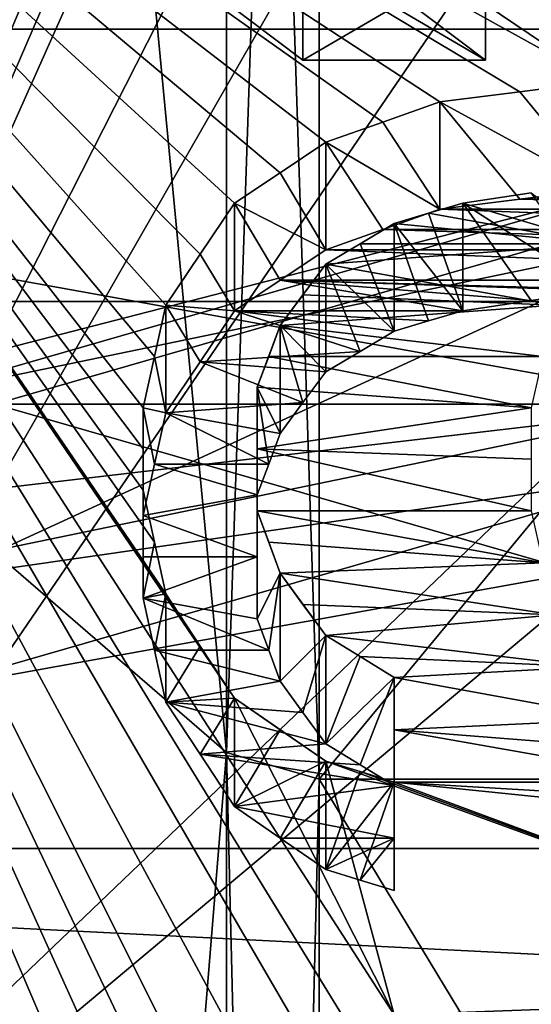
# Model space of a CAD drawing. Header units: millimetres. Extents: x -122 to 122, y -98 to 94.
# Tile 465 of 533: x 66.92 to 69.31, y 16.58 to 21.17. Entities that reach past the tile are written whole.
import ezdxf

# ---------------------------------------------------------------- set-up
doc = ezdxf.new("R2010")
doc.units = ezdxf.units.MM
doc.header["$LTSCALE"] = 26.699852
for name, color, linetype in [('1004', 7, 'CONTINUOUS'), ('1006', 7, 'CONTINUOUS'), ('1026', 7, 'CONTINUOUS'), ('1029', 7, 'CONTINUOUS'), ('1044', 7, 'CONTINUOUS'), ('1045', 7, 'CONTINUOUS'), ('1133', 7, 'CONTINUOUS'), ('1150', 7, 'CONTINUOUS'), ('1432', 7, 'CONTINUOUS'), ('1433', 7, 'CONTINUOUS'), ('1434', 7, 'CONTINUOUS'), ('1435', 7, 'CONTINUOUS'), ('1436', 7, 'CONTINUOUS'), ('1437', 7, 'CONTINUOUS'), ('1438', 7, 'CONTINUOUS'), ('1458', 7, 'CONTINUOUS'), ('1497', 7, 'CONTINUOUS'), ('1498', 7, 'CONTINUOUS'), ('1499', 7, 'CONTINUOUS'), ('1500', 7, 'CONTINUOUS'), ('1501', 7, 'CONTINUOUS'), ('1502', 7, 'CONTINUOUS'), ('1503', 7, 'CONTINUOUS'), ('1504', 7, 'CONTINUOUS'), ('1505', 7, 'CONTINUOUS'), ('1506', 7, 'CONTINUOUS'), ('1507', 7, 'CONTINUOUS'), ('1508', 7, 'CONTINUOUS'), ('1509', 7, 'CONTINUOUS'), ('1736', 7, 'CONTINUOUS'), ('1737', 7, 'CONTINUOUS'), ('4178', 7, 'CONTINUOUS'), ('4195', 7, 'CONTINUOUS'), ('4453', 7, 'CONTINUOUS'), ('4454', 7, 'CONTINUOUS'), ('4455', 7, 'CONTINUOUS'), ('4503', 7, 'CONTINUOUS'), ('4781', 7, 'CONTINUOUS'), ('4782', 7, 'CONTINUOUS'), ('4791', 7, 'CONTINUOUS'), ('4792', 7, 'CONTINUOUS'), ('4793', 7, 'CONTINUOUS'), ('4794', 7, 'CONTINUOUS'), ('5236', 7, 'CONTINUOUS'), ('5239', 7, 'CONTINUOUS'), ('5252', 7, 'CONTINUOUS'), ('5258', 7, 'CONTINUOUS'), ('947', 7, 'CONTINUOUS'), ('948', 7, 'CONTINUOUS'), ('967', 7, 'CONTINUOUS'), ('969', 7, 'CONTINUOUS')]:
    doc.layers.add(name, color=color, linetype=linetype)

msp = doc.modelspace()

# ---------------------------------------------------------------- linework, layer by layer
at = {"layer": '1004', "color": 250, "linetype": 'Continuous', "true_color": 0x323232}
for points in [[(78.9793, 30.5274, -17.625), (78.9793, 17.625, -30.5274), (68.3207, 30.5274, -17.625), (78.9793, 30.5274, -17.625)], [(68.3207, 30.5274, -17.625), (78.9793, 17.625, -30.5274), (68.3207, 17.625, -30.5274), (68.3207, 30.5274, -17.625)], [(78.9793, 17.625, -30.5274), (78.9793, 0, -35.25), (68.3207, 17.625, -30.5274), (78.9793, 17.625, -30.5274)], [(68.3207, 17.625, -30.5274), (78.9793, 0, -35.25), (68.3207, 0, -35.25), (68.3207, 17.625, -30.5274)]]:
    msp.add_3dface(points, dxfattribs=at)
at = {"layer": '1006', "color": 250, "linetype": 'Continuous', "true_color": 0x323232}
for points in [[(78.9793, 17.625, 30.5274), (78.9793, 30.5274, 17.625), (68.3207, 17.625, 30.5274), (78.9793, 17.625, 30.5274)], [(68.3207, 17.625, 30.5274), (78.9793, 30.5274, 17.625), (68.3207, 30.5274, 17.625), (68.3207, 17.625, 30.5274)], [(78.9793, 0, 35.25), (78.9793, 17.625, 30.5274), (68.3207, 0, 35.25), (78.9793, 0, 35.25)], [(68.3207, 0, 35.25), (78.9793, 17.625, 30.5274), (68.3207, 17.625, 30.5274), (68.3207, 0, 35.25)]]:
    msp.add_3dface(points, dxfattribs=at)
at = {"layer": '1026', "color": 250, "linetype": 'Continuous', "true_color": 0x323232}
for points in [[(66.4443, 32.909, 19), (66.4443, 19, 32.909), (67.8877, 30.7439, 17.75), (66.4443, 32.909, 19)], [(67.8877, 30.7439, 17.75), (66.4443, 19, 32.909), (67.8877, 17.75, 30.7439), (67.8877, 30.7439, 17.75)], [(66.4443, 19, 32.909), (66.4443, 0, 38), (67.8877, 17.75, 30.7439), (66.4443, 19, 32.909)], [(67.8877, 17.75, 30.7439), (66.4443, 0, 38), (67.8877, 0, 35.5), (67.8877, 17.75, 30.7439)]]:
    msp.add_3dface(points, dxfattribs=at)
at = {"layer": '1029', "color": 250, "linetype": 'Continuous', "true_color": 0x323232}
for points in [[(66.4443, 19, -32.909), (66.4443, 32.909, -19), (67.8877, 17.75, -30.7439), (66.4443, 19, -32.909)], [(67.8877, 17.75, -30.7439), (66.4443, 32.909, -19), (67.8877, 30.7439, -17.75), (67.8877, 17.75, -30.7439)], [(66.4443, 0, -38), (66.4443, 19, -32.909), (67.8877, 0, -35.5), (66.4443, 0, -38)], [(67.8877, 0, -35.5), (66.4443, 19, -32.909), (67.8877, 17.75, -30.7439), (67.8877, 0, -35.5)]]:
    msp.add_3dface(points, dxfattribs=at)
at = {"layer": '1044', "color": 250, "linetype": 'Continuous', "true_color": 0x323232}
for points in [[(68.3207, 30.5274, -17.625), (68.3207, 17.625, -30.5274), (67.8877, 30.7439, -17.75), (68.3207, 30.5274, -17.625)], [(68.3207, 17.625, -30.5274), (67.8877, 17.75, -30.7439), (67.8877, 30.7439, -17.75), (68.3207, 17.625, -30.5274)], [(68.3207, 17.625, -30.5274), (68.3207, 0, -35.25), (67.8877, 17.75, -30.7439), (68.3207, 17.625, -30.5274)], [(68.3207, 0, -35.25), (67.8877, 0, -35.5), (67.8877, 17.75, -30.7439), (68.3207, 0, -35.25)]]:
    msp.add_3dface(points, dxfattribs=at)
at = {"layer": '1045', "color": 250, "linetype": 'Continuous', "true_color": 0x323232}
for points in [[(68.3207, 30.5274, 17.625), (67.8877, 30.7439, 17.75), (67.8877, 17.75, 30.7439), (68.3207, 30.5274, 17.625)], [(68.3207, 17.625, 30.5274), (68.3207, 30.5274, 17.625), (67.8877, 17.75, 30.7439), (68.3207, 17.625, 30.5274)], [(68.3207, 17.625, 30.5274), (67.8877, 17.75, 30.7439), (67.8877, 0, 35.5), (68.3207, 17.625, 30.5274)], [(68.3207, 0, 35.25), (68.3207, 17.625, 30.5274), (67.8877, 0, 35.5), (68.3207, 0, 35.25)]]:
    msp.add_3dface(points, dxfattribs=at)
at = {"layer": '1133', "color": 250, "linetype": 'Continuous', "true_color": 0x323232}
for points in [[(103.1595, 21.125, -36.5896), (103.1595, 34.3891, -24.5448), (36.8405, 21.125, -36.5896), (103.1595, 21.125, -36.5896)], [(36.8405, 21.125, -36.5896), (103.1595, 34.3891, -24.5448), (36.8405, 34.3891, -24.5448), (36.8405, 21.125, -36.5896)], [(103.1595, 4.0619, -42.0543), (103.1595, 21.125, -36.5896), (36.8405, 4.0619, -42.0543), (103.1595, 4.0619, -42.0543)], [(36.8405, 4.0619, -42.0543), (103.1595, 21.125, -36.5896), (36.8405, 21.125, -36.5896), (36.8405, 4.0619, -42.0543)]]:
    msp.add_3dface(points, dxfattribs=at)
at = {"layer": '1150', "color": 250, "linetype": 'Continuous', "true_color": 0x323232}
for points in [[(63.7701, 13.6709, -46.2728), (63.7701, 24.125, -41.7857), (67.6064, 14.0044, -46.1729), (63.7701, 13.6709, -46.2728)], [(63.7701, 24.125, -41.7857), (68.2447, 21.816, -43.0363), (69.6277, 20.8798, -43.4982), (63.7701, 24.125, -41.7857)], [(67.9255, 18.003, -44.7655), (63.7701, 24.125, -41.7857), (67.766, 18.2466, -44.6668), (67.9255, 18.003, -44.7655)], [(63.7701, 24.125, -41.7857), (67.9255, 18.003, -44.7655), (68.6702, 16.5257, -45.3317), (63.7701, 24.125, -41.7857)], [(67.766, 18.2466, -44.6668), (63.7701, 24.125, -41.7857), (67.6064, 18.4897, -44.5667), (67.766, 18.2466, -44.6668)], [(67.6064, 18.4897, -44.5667), (63.7701, 24.125, -41.7857), (67.5532, 18.7318, -44.4655), (67.6064, 18.4897, -44.5667)], [(67.5532, 18.7318, -44.4655), (63.7701, 24.125, -41.7857), (67.5, 18.9734, -44.363), (67.5532, 18.7318, -44.4655)], [(67.5, 18.9734, -44.363), (63.7701, 24.125, -41.7857), (67.5, 19.1661, -44.2801), (67.5, 18.9734, -44.363)], [(67.5, 19.1661, -44.2801), (63.7701, 24.125, -41.7857), (67.5, 19.3584, -44.1963), (67.5, 19.1661, -44.2801)], [(67.5, 19.3584, -44.1963), (63.7701, 24.125, -41.7857), (67.5532, 19.5979, -44.0906), (67.5, 19.3584, -44.1963)], [(67.5532, 19.5979, -44.0906), (63.7701, 24.125, -41.7857), (67.6064, 19.837, -43.9836), (67.5532, 19.5979, -44.0906)], [(67.6064, 19.837, -43.9836), (63.7701, 24.125, -41.7857), (67.7659, 20.0751, -43.8754), (67.6064, 19.837, -43.9836)], [(67.7659, 20.0751, -43.8754), (63.7701, 24.125, -41.7857), (67.9255, 20.3127, -43.7659), (67.7659, 20.0751, -43.8754)], [(67.9255, 20.3127, -43.7659), (63.7701, 24.125, -41.7857), (68.1383, 20.4548, -43.6997), (67.9255, 20.3127, -43.7659)], [(68.1383, 20.4548, -43.6997), (63.7701, 24.125, -41.7857), (68.3511, 20.5968, -43.633), (68.1383, 20.4548, -43.6997)], [(68.3511, 20.5968, -43.633), (63.7701, 24.125, -41.7857), (68.617, 20.6912, -43.5883), (68.3511, 20.5968, -43.633)], [(68.617, 20.6912, -43.5883), (63.7701, 24.125, -41.7857), (68.883, 20.7856, -43.5433), (68.617, 20.6912, -43.5883)], [(68.883, 20.7856, -43.5433), (63.7701, 24.125, -41.7857), (69.2553, 20.8327, -43.5208), (68.883, 20.7856, -43.5433)], [(69.2553, 20.8327, -43.5208), (63.7701, 24.125, -41.7857), (69.6277, 20.8798, -43.4982), (69.2553, 20.8327, -43.5208)], [(67.6064, 14.0044, -46.1729), (63.7701, 24.125, -41.7857), (67.5532, 14.3616, -46.0631), (67.6064, 14.0044, -46.1729)], [(67.5532, 14.3616, -46.0631), (63.7701, 24.125, -41.7857), (67.5, 14.7179, -45.9505), (67.5532, 14.3616, -46.0631)], [(67.5, 14.7179, -45.9505), (63.7701, 24.125, -41.7857), (67.5, 14.8193, -45.9179), (67.5, 14.7179, -45.9505)], [(67.5, 14.8193, -45.9179), (63.7701, 24.125, -41.7857), (67.5, 14.9207, -45.885), (67.5, 14.8193, -45.9179)], [(67.5, 14.9207, -45.885), (63.7701, 24.125, -41.7857), (67.5531, 15.2741, -45.7686), (67.5, 14.9207, -45.885)], [(67.5531, 15.2741, -45.7686), (63.7701, 24.125, -41.7857), (67.6064, 15.6266, -45.6494), (67.5531, 15.2741, -45.7686)], [(67.6064, 15.6266, -45.6494), (63.7701, 24.125, -41.7857), (67.7127, 15.8271, -45.5803), (67.6064, 15.6266, -45.6494)], [(67.7127, 15.8271, -45.5803), (63.7701, 24.125, -41.7857), (67.8191, 16.0274, -45.5103), (67.7127, 15.8271, -45.5803)], [(67.8191, 16.0274, -45.5103), (63.7701, 24.125, -41.7857), (68.0318, 16.2269, -45.4395), (67.8191, 16.0274, -45.5103)], [(68.0318, 16.2269, -45.4395), (63.7701, 24.125, -41.7857), (68.2447, 16.4263, -45.3678), (68.0318, 16.2269, -45.4395)], [(68.2447, 16.4263, -45.3678), (63.7701, 24.125, -41.7857), (68.4574, 16.476, -45.3498), (68.2447, 16.4263, -45.3678)], [(68.4574, 16.476, -45.3498), (63.7701, 24.125, -41.7857), (68.6702, 16.5257, -45.3317), (68.4574, 16.476, -45.3498)], [(68.2447, 21.816, -43.0363), (68.4575, 21.7694, -43.0599), (70.3723, 20.8798, -43.4982), (68.2447, 21.816, -43.0363)], [(69.6277, 20.8798, -43.4982), (68.2447, 21.816, -43.0363), (70.3723, 20.8798, -43.4982), (69.6277, 20.8798, -43.4982)], [(68.4575, 21.7694, -43.0599), (68.6702, 21.7228, -43.0834), (70.3723, 20.8798, -43.4982), (68.4575, 21.7694, -43.0599)], [(68.6702, 21.7228, -43.0834), (70.9043, 21.6296, -43.1303), (70.3723, 20.8798, -43.4982), (68.6702, 21.7228, -43.0834)], [(69.3085, 20.3601, -43.7439), (69.6276, 20.1226, -43.8537), (68.9894, 20.3127, -43.7659), (69.3085, 20.3601, -43.7439)], [(68.9894, 20.3127, -43.7659), (69.6276, 20.1226, -43.8537), (68.8298, 20.2652, -43.7879), (68.9894, 20.3127, -43.7659)], [(68.8298, 20.2652, -43.7879), (69.6276, 20.1226, -43.8537), (68.6702, 20.2178, -43.8099), (68.8298, 20.2652, -43.7879)], [(68.6702, 20.2178, -43.8099), (69.6276, 20.1226, -43.8537), (68.5106, 20.1227, -43.8536), (68.6702, 20.2178, -43.8099)], [(68.5106, 20.1227, -43.8536), (69.6276, 20.1226, -43.8537), (68.3511, 20.0276, -43.8971), (68.5106, 20.1227, -43.8536)], [(69.6276, 20.1226, -43.8537), (69.4149, 19.837, -43.9836), (68.3511, 20.0276, -43.8971), (69.6276, 20.1226, -43.8537)], [(68.3511, 20.0276, -43.8971), (69.4149, 19.837, -43.9836), (68.2447, 19.8846, -43.9621), (68.3511, 20.0276, -43.8971)], [(68.2447, 19.8846, -43.9621), (69.4149, 19.837, -43.9836), (68.1383, 19.7415, -44.0266), (68.2447, 19.8846, -43.9621)], [(69.4149, 19.837, -43.9836), (69.3617, 19.5979, -44.0906), (68.1383, 19.7415, -44.0266), (69.4149, 19.837, -43.9836)], [(68.1383, 19.7415, -44.0266), (69.3617, 19.5979, -44.0906), (68.0851, 19.598, -44.0906), (68.1383, 19.7415, -44.0266)], [(68.0851, 19.598, -44.0906), (69.3085, 19.3584, -44.1963), (68.0319, 19.4543, -44.1542), (68.0851, 19.598, -44.0906)], [(69.3617, 19.5979, -44.0906), (69.3085, 19.3584, -44.1963), (68.0851, 19.598, -44.0906), (69.3617, 19.5979, -44.0906)], [(68.0319, 19.4543, -44.1542), (69.3085, 19.3584, -44.1963), (68.0319, 19.166, -44.2801), (68.0319, 19.4543, -44.1542)], [(69.3085, 19.3584, -44.1963), (69.3085, 19.1179, -44.3009), (68.0319, 19.166, -44.2801), (69.3085, 19.3584, -44.1963)], [(69.3085, 19.1179, -44.3009), (69.3085, 18.8769, -44.4041), (68.0319, 19.166, -44.2801), (69.3085, 19.1179, -44.3009)], [(68.0319, 19.166, -44.2801), (69.3085, 18.8769, -44.4041), (68.0319, 18.8769, -44.4041), (68.0319, 19.166, -44.2801)], [(69.3085, 18.8769, -44.4041), (69.3617, 18.635, -44.5062), (68.0319, 18.8769, -44.4041), (69.3085, 18.8769, -44.4041)], [(68.0319, 18.8769, -44.4041), (69.3617, 18.635, -44.5062), (68.0851, 18.7319, -44.4655), (68.0319, 18.8769, -44.4041)], [(69.3617, 18.635, -44.5062), (68.1383, 18.5867, -44.5264), (68.0851, 18.7319, -44.4655), (69.3617, 18.635, -44.5062)], [(69.4149, 18.3926, -44.6069), (68.1383, 18.5867, -44.5264), (69.3617, 18.635, -44.5062), (69.4149, 18.3926, -44.6069)], [(68.2447, 18.4411, -44.5869), (68.1383, 18.5867, -44.5264), (69.4149, 18.3926, -44.6069), (68.2447, 18.4411, -44.5869)], [(68.3511, 18.2954, -44.6469), (68.2447, 18.4411, -44.5869), (69.4149, 18.3926, -44.6069), (68.3511, 18.2954, -44.6469)], [(69.5745, 18.1492, -44.7065), (68.3511, 18.2954, -44.6469), (69.4149, 18.3926, -44.6069), (69.5745, 18.1492, -44.7065)], [(68.5107, 18.198, -44.6866), (68.3511, 18.2954, -44.6469), (69.5745, 18.1492, -44.7065), (68.5107, 18.198, -44.6866)], [(68.6702, 18.1006, -44.7262), (68.5107, 18.198, -44.6866), (69.5745, 18.1492, -44.7065), (68.6702, 18.1006, -44.7262)], [(69.734, 17.9054, -44.8047), (68.6702, 18.1006, -44.7262), (69.5745, 18.1492, -44.7065), (69.734, 17.9054, -44.8047)], [(68.6702, 17.8564, -44.8242), (68.6702, 18.1006, -44.7262), (69.734, 17.9054, -44.8047), (68.6702, 17.8564, -44.8242)], [(68.1384, 17.8564, -44.8242), (68.3511, 17.7097, -44.8824), (67.9255, 18.003, -44.7655), (68.1384, 17.8564, -44.8242)], [(67.9255, 18.003, -44.7655), (68.3511, 17.7097, -44.8824), (68.6702, 16.5257, -45.3317), (67.9255, 18.003, -44.7655)], [(69.8937, 17.7586, -44.8631), (68.6702, 17.8564, -44.8242), (69.734, 17.9054, -44.8047), (69.8937, 17.7586, -44.8631)], [(68.6702, 17.6117, -44.921), (68.6702, 17.8564, -44.8242), (70.0532, 17.6117, -44.921), (68.6702, 17.6117, -44.921)], [(70.0532, 17.6117, -44.921), (68.6702, 17.8564, -44.8242), (69.8937, 17.7586, -44.8631), (70.0532, 17.6117, -44.921)], [(68.3511, 17.7097, -44.8824), (68.5107, 17.6607, -44.9017), (71.3298, 16.625, -45.2954), (68.3511, 17.7097, -44.8824)], [(68.6702, 16.5257, -45.3317), (68.3511, 17.7097, -44.8824), (71.3298, 16.625, -45.2954), (68.6702, 16.5257, -45.3317)], [(68.6702, 17.6117, -44.921), (71.3298, 16.625, -45.2954), (68.5107, 17.6607, -44.9017), (68.6702, 17.6117, -44.921)], [(70.5851, 17.4153, -44.9975), (68.6702, 17.6117, -44.921), (70.3192, 17.5135, -44.9593), (70.5851, 17.4153, -44.9975)], [(68.6702, 17.6117, -44.921), (70.5851, 17.4153, -44.9975), (71.3298, 16.625, -45.2954), (68.6702, 17.6117, -44.921)], [(70.3192, 17.5135, -44.9593), (68.6702, 17.6117, -44.921), (70.0532, 17.6117, -44.921), (70.3192, 17.5135, -44.9593)], [(71.3298, 16.3764, -45.3859), (68.6702, 16.5257, -45.3317), (71.3298, 16.625, -45.2954), (71.3298, 16.3764, -45.3859)]]:
    msp.add_3dface(points, dxfattribs=at)
at = {"layer": '1432', "color": 250, "linetype": 'Continuous', "true_color": 0x323232}
for points in [[(68.1383, 18.5867, -44.5264), (68.0319, 18.8769, -44.4041), (68.0851, 18.7319, -44.4655), (68.1383, 18.5867, -44.5264)], [(68.0319, 18.8769, -44.4041), (68.1383, 18.5867, -44.5264), (68.0319, 18.3731, -43.5315), (68.0319, 18.8769, -44.4041)], [(68.0319, 18.3731, -43.5315), (68.1383, 18.5867, -44.5264), (68.0851, 18.2279, -43.5925), (68.0319, 18.3731, -43.5315)], [(68.0851, 18.2279, -43.5925), (68.1383, 18.5867, -44.5264), (68.1383, 18.0824, -43.653), (68.0851, 18.2279, -43.5925)]]:
    msp.add_3dface(points, dxfattribs=at)
at = {"layer": '1433', "color": 250, "linetype": 'Continuous', "true_color": 0x323232}
for points in [[(68.0319, 19.4543, -44.1542), (68.0319, 19.166, -44.2801), (68.0319, 18.8769, -44.4041), (68.0319, 19.4543, -44.1542)], [(68.0319, 19.4543, -44.1542), (68.0319, 18.8769, -44.4041), (68.0319, 18.9513, -43.2829), (68.0319, 19.4543, -44.1542)], [(68.0319, 18.9513, -43.2829), (68.0319, 18.8769, -44.4041), (68.0319, 18.6626, -43.4082), (68.0319, 18.9513, -43.2829)], [(68.0319, 18.6626, -43.4082), (68.0319, 18.8769, -44.4041), (68.0319, 18.3731, -43.5315), (68.0319, 18.6626, -43.4082)]]:
    msp.add_3dface(points, dxfattribs=at)
at = {"layer": '1434', "color": 250, "linetype": 'Continuous', "true_color": 0x323232}
for points in [[(68.1383, 19.7415, -44.0266), (68.0851, 19.598, -44.0906), (68.0319, 19.4543, -44.1542), (68.1383, 19.7415, -44.0266)], [(68.1383, 19.7415, -44.0266), (68.0319, 19.4543, -44.1542), (68.1383, 19.2388, -43.1559), (68.1383, 19.7415, -44.0266)], [(68.1383, 19.2388, -43.1559), (68.0319, 19.4543, -44.1542), (68.0851, 19.0951, -43.2196), (68.1383, 19.2388, -43.1559)], [(68.0851, 19.0951, -43.2196), (68.0319, 19.4543, -44.1542), (68.0319, 18.9513, -43.2829), (68.0851, 19.0951, -43.2196)]]:
    msp.add_3dface(points, dxfattribs=at)
at = {"layer": '1435', "color": 250, "linetype": 'Continuous', "true_color": 0x323232}
for points in [[(68.3511, 20.0276, -43.8971), (68.2447, 19.8846, -43.9621), (68.1383, 19.7415, -44.0266), (68.3511, 20.0276, -43.8971)], [(68.3511, 20.0276, -43.8971), (68.1383, 19.7415, -44.0266), (68.3511, 19.5252, -43.0271), (68.3511, 20.0276, -43.8971)], [(68.3511, 19.5252, -43.0271), (68.1383, 19.7415, -44.0266), (68.2447, 19.3821, -43.0917), (68.3511, 19.5252, -43.0271)], [(68.2447, 19.3821, -43.0917), (68.1383, 19.7415, -44.0266), (68.1383, 19.2388, -43.1559), (68.2447, 19.3821, -43.0917)]]:
    msp.add_3dface(points, dxfattribs=at)
at = {"layer": '1436', "color": 250, "linetype": 'Continuous', "true_color": 0x323232}
for points in [[(68.6702, 20.2178, -43.8099), (68.5106, 20.1227, -43.8536), (68.6702, 19.7156, -42.9401), (68.6702, 20.2178, -43.8099)], [(68.3511, 20.0276, -43.8971), (68.6702, 19.7156, -42.9401), (68.5106, 20.1227, -43.8536), (68.3511, 20.0276, -43.8971)], [(68.6702, 19.7156, -42.9401), (68.3511, 20.0276, -43.8971), (68.5106, 19.6205, -42.9837), (68.6702, 19.7156, -42.9401)], [(68.5106, 19.6205, -42.9837), (68.3511, 20.0276, -43.8971), (68.3511, 19.5252, -43.0271), (68.5106, 19.6205, -42.9837)]]:
    msp.add_3dface(points, dxfattribs=at)
at = {"layer": '1437', "color": 250, "linetype": 'Continuous', "true_color": 0x323232}
for points in [[(68.9894, 20.3127, -43.7659), (68.8298, 20.2652, -43.7879), (68.9894, 19.8107, -42.8964), (68.9894, 20.3127, -43.7659)], [(68.6702, 20.2178, -43.8099), (68.9894, 19.8107, -42.8964), (68.8298, 20.2652, -43.7879), (68.6702, 20.2178, -43.8099)], [(68.9894, 19.8107, -42.8964), (68.6702, 20.2178, -43.8099), (68.8298, 19.7632, -42.9183), (68.9894, 19.8107, -42.8964)], [(68.8298, 19.7632, -42.9183), (68.6702, 20.2178, -43.8099), (68.6702, 19.7156, -42.9401), (68.8298, 19.7632, -42.9183)]]:
    msp.add_3dface(points, dxfattribs=at)
at = {"layer": '1438', "color": 250, "linetype": 'Continuous', "true_color": 0x323232}
for points in [[(68.9894, 20.3127, -43.7659), (69.6277, 19.9056, -42.8524), (69.3085, 20.3601, -43.7439), (68.9894, 20.3127, -43.7659)], [(69.6277, 19.9056, -42.8524), (68.9894, 20.3127, -43.7659), (69.3085, 19.8581, -42.8744), (69.6277, 19.9056, -42.8524)], [(69.3085, 19.8581, -42.8744), (68.9894, 20.3127, -43.7659), (68.9894, 19.8107, -42.8964), (69.3085, 19.8581, -42.8744)]]:
    msp.add_3dface(points, dxfattribs=at)
at = {"layer": '1458', "color": 250, "linetype": 'Continuous', "true_color": 0x323232}
for points in [[(69.2553, 20.3312, -42.6521), (69.6277, 20.3783, -42.6296), (70.7447, 20.3312, -42.6521), (69.2553, 20.3312, -42.6521)], [(68.883, 20.284, -42.6746), (69.2553, 20.3312, -42.6521), (71.117, 20.284, -42.6746), (68.883, 20.284, -42.6746)], [(69.2553, 20.3312, -42.6521), (70.7447, 20.3312, -42.6521), (71.117, 20.284, -42.6746), (69.2553, 20.3312, -42.6521)], [(68.617, 20.1896, -42.7194), (68.883, 20.284, -42.6746), (71.383, 20.1896, -42.7194), (68.617, 20.1896, -42.7194)], [(68.883, 20.284, -42.6746), (71.117, 20.284, -42.6746), (71.383, 20.1896, -42.7194), (68.883, 20.284, -42.6746)], [(68.3511, 20.095, -42.7639), (68.617, 20.1896, -42.7194), (71.6489, 20.095, -42.7639), (68.3511, 20.095, -42.7639)], [(68.617, 20.1896, -42.7194), (71.383, 20.1896, -42.7194), (71.6489, 20.095, -42.7639), (68.617, 20.1896, -42.7194)], [(68.1383, 19.9529, -42.8304), (68.3511, 20.095, -42.7639), (71.8617, 19.9529, -42.8304), (68.1383, 19.9529, -42.8304)], [(68.3511, 20.095, -42.7639), (71.6489, 20.095, -42.7639), (71.8617, 19.9529, -42.8304), (68.3511, 20.095, -42.7639)], [(68.9894, 19.8107, -42.8964), (67.9255, 19.8107, -42.8964), (68.1383, 19.9529, -42.8304), (68.9894, 19.8107, -42.8964)], [(69.8404, 19.9056, -42.8524), (69.6277, 19.9056, -42.8524), (68.1383, 19.9529, -42.8304), (69.8404, 19.9056, -42.8524)], [(69.8404, 19.9056, -42.8524), (68.1383, 19.9529, -42.8304), (71.8617, 19.9529, -42.8304), (69.8404, 19.9056, -42.8524)], [(69.6277, 19.9056, -42.8524), (69.3085, 19.8581, -42.8744), (68.1383, 19.9529, -42.8304), (69.6277, 19.9056, -42.8524)], [(69.3085, 19.8581, -42.8744), (68.9894, 19.8107, -42.8964), (68.1383, 19.9529, -42.8304), (69.3085, 19.8581, -42.8744)], [(68.5106, 19.6205, -42.9837), (67.7659, 19.5728, -43.0054), (67.9255, 19.8107, -42.8964), (68.5106, 19.6205, -42.9837)], [(68.9894, 19.8107, -42.8964), (68.8298, 19.7632, -42.9183), (67.9255, 19.8107, -42.8964), (68.9894, 19.8107, -42.8964)], [(68.8298, 19.7632, -42.9183), (68.6702, 19.7156, -42.9401), (67.9255, 19.8107, -42.8964), (68.8298, 19.7632, -42.9183)], [(68.6702, 19.7156, -42.9401), (68.5106, 19.6205, -42.9837), (67.9255, 19.8107, -42.8964), (68.6702, 19.7156, -42.9401)], [(68.5106, 19.6205, -42.9837), (68.3511, 19.5252, -43.0271), (67.7659, 19.5728, -43.0054), (68.5106, 19.6205, -42.9837)], [(68.2447, 19.3821, -43.0917), (67.6064, 19.3344, -43.1132), (67.7659, 19.5728, -43.0054), (68.2447, 19.3821, -43.0917)], [(68.3511, 19.5252, -43.0271), (68.2447, 19.3821, -43.0917), (67.7659, 19.5728, -43.0054), (68.3511, 19.5252, -43.0271)], [(68.2447, 19.3821, -43.0917), (68.1383, 19.2388, -43.1559), (67.6064, 19.3344, -43.1132), (68.2447, 19.3821, -43.0917)], [(68.0851, 19.0951, -43.2196), (67.5532, 19.0951, -43.2197), (67.6064, 19.3344, -43.1132), (68.0851, 19.0951, -43.2196)], [(68.1383, 19.2388, -43.1559), (68.0851, 19.0951, -43.2196), (67.6064, 19.3344, -43.1132), (68.1383, 19.2388, -43.1559)], [(68.0319, 18.9513, -43.2829), (67.5, 18.8552, -43.3249), (67.5532, 19.0951, -43.2197), (68.0319, 18.9513, -43.2829)], [(68.0851, 19.0951, -43.2196), (68.0319, 18.9513, -43.2829), (67.5532, 19.0951, -43.2197), (68.0851, 19.0951, -43.2196)], [(68.0319, 18.9513, -43.2829), (68.0319, 18.6626, -43.4082), (67.5, 18.8552, -43.3249), (68.0319, 18.9513, -43.2829)], [(68.0319, 18.6626, -43.4082), (67.5, 18.6627, -43.4081), (67.5, 18.8552, -43.3249), (68.0319, 18.6626, -43.4082)], [(68.0319, 18.6626, -43.4082), (67.5, 18.4698, -43.4906), (67.5, 18.6627, -43.4081), (68.0319, 18.6626, -43.4082)], [(68.0319, 18.6626, -43.4082), (68.0319, 18.3731, -43.5315), (67.5, 18.4698, -43.4906), (68.0319, 18.6626, -43.4082)], [(68.0319, 18.3731, -43.5315), (68.0851, 18.2279, -43.5925), (67.5, 18.4698, -43.4906), (68.0319, 18.3731, -43.5315)], [(68.0851, 18.2279, -43.5925), (67.5532, 18.2278, -43.5925), (67.5, 18.4698, -43.4906), (68.0851, 18.2279, -43.5925)], [(68.0851, 18.2279, -43.5925), (68.1383, 18.0824, -43.653), (67.5532, 18.2278, -43.5925), (68.0851, 18.2279, -43.5925)], [(68.1383, 18.0824, -43.653), (67.6064, 17.9853, -43.6931), (67.5532, 18.2278, -43.5925), (68.1383, 18.0824, -43.653)], [(68.1383, 18.0824, -43.653), (68.2447, 17.9367, -43.7131), (67.6064, 17.9853, -43.6931), (68.1383, 18.0824, -43.653)], [(68.2447, 17.9367, -43.7131), (68.3511, 17.7907, -43.7727), (67.6064, 17.9853, -43.6931), (68.2447, 17.9367, -43.7131)], [(68.3511, 17.7907, -43.7727), (67.766, 17.7419, -43.7926), (67.6064, 17.9853, -43.6931), (68.3511, 17.7907, -43.7727)], [(68.3511, 17.7907, -43.7727), (68.5107, 17.6932, -43.8122), (67.766, 17.7419, -43.7926), (68.3511, 17.7907, -43.7727)], [(68.5107, 17.6932, -43.8122), (68.6702, 17.5956, -43.8515), (67.766, 17.7419, -43.7926), (68.5107, 17.6932, -43.8122)], [(68.6702, 17.5956, -43.8515), (67.9255, 17.4979, -43.8906), (67.766, 17.7419, -43.7926), (68.6702, 17.5956, -43.8515)], [(68.6702, 17.5956, -43.8515), (68.6702, 17.351, -43.9489), (67.9255, 17.4979, -43.8906), (68.6702, 17.5956, -43.8515)], [(68.6702, 17.351, -43.9489), (68.1384, 17.3511, -43.9489), (67.9255, 17.4979, -43.8906), (68.6702, 17.351, -43.9489)], [(68.6702, 17.351, -43.9489), (68.3511, 17.2041, -44.0066), (68.1384, 17.3511, -43.9489), (68.6702, 17.351, -43.9489)], [(68.3511, 17.2041, -44.0066), (68.6702, 17.351, -43.9489), (68.5107, 17.155, -44.0258), (68.3511, 17.2041, -44.0066)], [(68.6702, 17.1059, -44.0449), (68.5107, 17.155, -44.0258), (68.6702, 17.351, -43.9489), (68.6702, 17.1059, -44.0449)]]:
    msp.add_3dface(points, dxfattribs=at)
at = {"layer": '1497', "color": 250, "linetype": 'Continuous', "true_color": 0x323232}
for points in [[(68.1383, 18.5867, -44.5264), (68.2447, 18.4411, -44.5869), (68.3511, 18.2954, -44.6469), (68.1383, 18.5867, -44.5264)], [(68.1383, 18.5867, -44.5264), (68.3511, 18.2954, -44.6469), (68.1383, 18.0824, -43.653), (68.1383, 18.5867, -44.5264)], [(68.1383, 18.0824, -43.653), (68.3511, 18.2954, -44.6469), (68.2447, 17.9367, -43.7131), (68.1383, 18.0824, -43.653)], [(68.2447, 17.9367, -43.7131), (68.3511, 18.2954, -44.6469), (68.3511, 17.7907, -43.7727), (68.2447, 17.9367, -43.7131)]]:
    msp.add_3dface(points, dxfattribs=at)
at = {"layer": '1498', "color": 250, "linetype": 'Continuous', "true_color": 0x323232}
for points in [[(68.3511, 18.2954, -44.6469), (68.5107, 18.198, -44.6866), (68.3511, 17.7907, -43.7727), (68.3511, 18.2954, -44.6469)], [(68.6702, 18.1006, -44.7262), (68.3511, 17.7907, -43.7727), (68.5107, 18.198, -44.6866), (68.6702, 18.1006, -44.7262)], [(68.3511, 17.7907, -43.7727), (68.6702, 18.1006, -44.7262), (68.5107, 17.6932, -43.8122), (68.3511, 17.7907, -43.7727)], [(68.5107, 17.6932, -43.8122), (68.6702, 18.1006, -44.7262), (68.6702, 17.5956, -43.8515), (68.5107, 17.6932, -43.8122)]]:
    msp.add_3dface(points, dxfattribs=at)
at = {"layer": '1499', "color": 250, "linetype": 'Continuous', "true_color": 0x323232}
for points in [[(68.6702, 18.1006, -44.7262), (68.6702, 17.8564, -44.8242), (68.6702, 17.6117, -44.921), (68.6702, 18.1006, -44.7262)], [(68.6702, 18.1006, -44.7262), (68.6702, 17.6117, -44.921), (68.6702, 17.5956, -43.8515), (68.6702, 18.1006, -44.7262)], [(68.6702, 17.5956, -43.8515), (68.6702, 17.6117, -44.921), (68.6702, 17.351, -43.9489), (68.6702, 17.5956, -43.8515)], [(68.6702, 17.351, -43.9489), (68.6702, 17.6117, -44.921), (68.6702, 17.1059, -44.0449), (68.6702, 17.351, -43.9489)]]:
    msp.add_3dface(points, dxfattribs=at)
at = {"layer": '1500', "color": 250, "linetype": 'Continuous', "true_color": 0x323232}
for points in [[(68.5107, 17.6607, -44.9017), (68.3511, 17.7097, -44.8824), (68.3511, 17.2041, -44.0066), (68.5107, 17.6607, -44.9017)], [(68.6702, 17.6117, -44.921), (68.5107, 17.6607, -44.9017), (68.3511, 17.2041, -44.0066), (68.6702, 17.6117, -44.921)], [(68.5107, 17.155, -44.0258), (68.6702, 17.6117, -44.921), (68.3511, 17.2041, -44.0066), (68.5107, 17.155, -44.0258)], [(68.6702, 17.1059, -44.0449), (68.6702, 17.6117, -44.921), (68.5107, 17.155, -44.0258), (68.6702, 17.1059, -44.0449)]]:
    msp.add_3dface(points, dxfattribs=at)
at = {"layer": '1501', "color": 250, "linetype": 'Continuous', "true_color": 0x323232}
for points in [[(68.1384, 17.8564, -44.8242), (67.9255, 18.003, -44.7655), (67.9255, 17.4979, -43.8906), (68.1384, 17.8564, -44.8242)], [(68.3511, 17.7097, -44.8824), (68.1384, 17.8564, -44.8242), (67.9255, 17.4979, -43.8906), (68.3511, 17.7097, -44.8824)], [(68.1384, 17.3511, -43.9489), (68.3511, 17.7097, -44.8824), (67.9255, 17.4979, -43.8906), (68.1384, 17.3511, -43.9489)], [(68.3511, 17.2041, -44.0066), (68.3511, 17.7097, -44.8824), (68.1384, 17.3511, -43.9489), (68.3511, 17.2041, -44.0066)]]:
    msp.add_3dface(points, dxfattribs=at)
at = {"layer": '1502', "color": 250, "linetype": 'Continuous', "true_color": 0x323232}
for points in [[(67.766, 18.2466, -44.6668), (67.6064, 18.4897, -44.5667), (67.6064, 17.9853, -43.6931), (67.766, 18.2466, -44.6668)], [(67.9255, 18.003, -44.7655), (67.766, 18.2466, -44.6668), (67.6064, 17.9853, -43.6931), (67.9255, 18.003, -44.7655)], [(67.766, 17.7419, -43.7926), (67.9255, 18.003, -44.7655), (67.6064, 17.9853, -43.6931), (67.766, 17.7419, -43.7926)], [(67.9255, 17.4979, -43.8906), (67.9255, 18.003, -44.7655), (67.766, 17.7419, -43.7926), (67.9255, 17.4979, -43.8906)]]:
    msp.add_3dface(points, dxfattribs=at)
at = {"layer": '1503', "color": 250, "linetype": 'Continuous', "true_color": 0x323232}
for points in [[(67.5532, 18.7318, -44.4655), (67.5, 18.9734, -44.363), (67.5, 18.4698, -43.4906), (67.5532, 18.7318, -44.4655)], [(67.6064, 18.4897, -44.5667), (67.5532, 18.7318, -44.4655), (67.5, 18.4698, -43.4906), (67.6064, 18.4897, -44.5667)], [(67.5532, 18.2278, -43.5925), (67.6064, 18.4897, -44.5667), (67.5, 18.4698, -43.4906), (67.5532, 18.2278, -43.5925)], [(67.6064, 17.9853, -43.6931), (67.6064, 18.4897, -44.5667), (67.5532, 18.2278, -43.5925), (67.6064, 17.9853, -43.6931)]]:
    msp.add_3dface(points, dxfattribs=at)
at = {"layer": '1504', "color": 250, "linetype": 'Continuous', "true_color": 0x323232}
for points in [[(67.5, 19.1661, -44.2801), (67.5, 19.3584, -44.1963), (67.5, 18.8552, -43.3249), (67.5, 19.1661, -44.2801)], [(67.5, 18.9734, -44.363), (67.5, 19.1661, -44.2801), (67.5, 18.8552, -43.3249), (67.5, 18.9734, -44.363)], [(67.5, 18.4698, -43.4906), (67.5, 18.9734, -44.363), (67.5, 18.6627, -43.4081), (67.5, 18.4698, -43.4906)], [(67.5, 18.6627, -43.4081), (67.5, 18.9734, -44.363), (67.5, 18.8552, -43.3249), (67.5, 18.6627, -43.4081)]]:
    msp.add_3dface(points, dxfattribs=at)
at = {"layer": '1505', "color": 250, "linetype": 'Continuous', "true_color": 0x323232}
for points in [[(67.5532, 19.5979, -44.0906), (67.6064, 19.837, -43.9836), (67.6064, 19.3344, -43.1132), (67.5532, 19.5979, -44.0906)], [(67.5, 19.3584, -44.1963), (67.5532, 19.5979, -44.0906), (67.6064, 19.3344, -43.1132), (67.5, 19.3584, -44.1963)], [(67.5, 18.8552, -43.3249), (67.5, 19.3584, -44.1963), (67.5532, 19.0951, -43.2197), (67.5, 18.8552, -43.3249)], [(67.5532, 19.0951, -43.2197), (67.5, 19.3584, -44.1963), (67.6064, 19.3344, -43.1132), (67.5532, 19.0951, -43.2197)]]:
    msp.add_3dface(points, dxfattribs=at)
at = {"layer": '1506', "color": 250, "linetype": 'Continuous', "true_color": 0x323232}
for points in [[(67.7659, 20.0751, -43.8754), (67.9255, 20.3127, -43.7659), (67.9255, 19.8107, -42.8964), (67.7659, 20.0751, -43.8754)], [(67.6064, 19.837, -43.9836), (67.7659, 20.0751, -43.8754), (67.9255, 19.8107, -42.8964), (67.6064, 19.837, -43.9836)], [(67.6064, 19.3344, -43.1132), (67.6064, 19.837, -43.9836), (67.7659, 19.5728, -43.0054), (67.6064, 19.3344, -43.1132)], [(67.7659, 19.5728, -43.0054), (67.6064, 19.837, -43.9836), (67.9255, 19.8107, -42.8964), (67.7659, 19.5728, -43.0054)]]:
    msp.add_3dface(points, dxfattribs=at)
at = {"layer": '1507', "color": 250, "linetype": 'Continuous', "true_color": 0x323232}
for points in [[(68.1383, 20.4548, -43.6997), (68.3511, 20.5968, -43.633), (68.3511, 20.095, -42.7639), (68.1383, 20.4548, -43.6997)], [(67.9255, 20.3127, -43.7659), (68.1383, 20.4548, -43.6997), (68.3511, 20.095, -42.7639), (67.9255, 20.3127, -43.7659)], [(67.9255, 19.8107, -42.8964), (67.9255, 20.3127, -43.7659), (68.1383, 19.9529, -42.8304), (67.9255, 19.8107, -42.8964)], [(68.1383, 19.9529, -42.8304), (67.9255, 20.3127, -43.7659), (68.3511, 20.095, -42.7639), (68.1383, 19.9529, -42.8304)]]:
    msp.add_3dface(points, dxfattribs=at)
at = {"layer": '1508', "color": 250, "linetype": 'Continuous', "true_color": 0x323232}
for points in [[(68.617, 20.6912, -43.5883), (68.883, 20.7856, -43.5433), (68.883, 20.284, -42.6746), (68.617, 20.6912, -43.5883)], [(68.3511, 20.5968, -43.633), (68.617, 20.6912, -43.5883), (68.883, 20.284, -42.6746), (68.3511, 20.5968, -43.633)], [(68.3511, 20.095, -42.7639), (68.3511, 20.5968, -43.633), (68.617, 20.1896, -42.7194), (68.3511, 20.095, -42.7639)], [(68.617, 20.1896, -42.7194), (68.3511, 20.5968, -43.633), (68.883, 20.284, -42.6746), (68.617, 20.1896, -42.7194)]]:
    msp.add_3dface(points, dxfattribs=at)
at = {"layer": '1509', "color": 250, "linetype": 'Continuous', "true_color": 0x323232}
for points in [[(69.2553, 20.8327, -43.5208), (69.6277, 20.8798, -43.4982), (69.6277, 20.3783, -42.6296), (69.2553, 20.8327, -43.5208)], [(68.883, 20.7856, -43.5433), (69.2553, 20.8327, -43.5208), (69.6277, 20.3783, -42.6296), (68.883, 20.7856, -43.5433)], [(68.883, 20.284, -42.6746), (68.883, 20.7856, -43.5433), (69.2553, 20.3312, -42.6521), (68.883, 20.284, -42.6746)], [(69.2553, 20.3312, -42.6521), (68.883, 20.7856, -43.5433), (69.6277, 20.3783, -42.6296), (69.2553, 20.3312, -42.6521)]]:
    msp.add_3dface(points, dxfattribs=at)
at = {"layer": '1736', "color": 250, "linetype": 'Continuous', "true_color": 0x323232}
for points in [[(31.5, 31.6164, -35.1136), (108.5, 14.6011, -44.9374), (31.5, 14.6011, -44.9374), (31.5, 31.6164, -35.1136)], [(108.5, 31.6164, -35.1136), (108.5, 14.6011, -44.9374), (31.5, 31.6164, -35.1136), (108.5, 31.6164, -35.1136)]]:
    msp.add_3dface(points, dxfattribs=at)
at = {"layer": '1737', "color": 250, "linetype": 'Continuous', "true_color": 0x323232}
for points in [[(108.5, 32.9547, -36.5999), (108.5, 15.2191, -46.8395), (31.5, 32.9547, -36.5999), (108.5, 32.9547, -36.5999)], [(31.5, 32.9547, -36.5999), (108.5, 15.2191, -46.8395), (31.5, 15.2191, -46.8395), (31.5, 32.9547, -36.5999)]]:
    msp.add_3dface(points, dxfattribs=at)
at = {"layer": '4178', "color": 250, "linetype": 'Continuous', "true_color": 0x323232}
for points in [[(103.1595, 34.3891, 24.5448), (103.1595, 21.125, 36.5896), (36.8405, 34.3891, 24.5448), (103.1595, 34.3891, 24.5448)], [(36.8405, 34.3891, 24.5448), (103.1595, 21.125, 36.5896), (36.8405, 21.125, 36.5896), (36.8405, 34.3891, 24.5448)], [(103.1595, 21.125, 36.5896), (103.1595, 4.0619, 42.0543), (36.8405, 21.125, 36.5896), (103.1595, 21.125, 36.5896)], [(36.8405, 21.125, 36.5896), (103.1595, 4.0619, 42.0543), (36.8405, 4.0619, 42.0543), (36.8405, 21.125, 36.5896)]]:
    msp.add_3dface(points, dxfattribs=at)
at = {"layer": '4195', "color": 250, "linetype": 'Continuous', "true_color": 0x323232}
for points in [[(63.7701, 24.125, 41.7857), (63.7701, 13.6709, 46.2728), (67.7128, 24.0528, 41.8273), (63.7701, 24.125, 41.7857)], [(76.2299, 24.125, 41.7857), (63.7701, 13.6709, 46.2728), (76.2299, 13.6709, 46.2728), (76.2299, 24.125, 41.7857)], [(63.7701, 13.6709, 46.2728), (76.2299, 24.125, 41.7857), (72.5, 22.0389, 42.9226), (63.7701, 13.6709, 46.2728)], [(67.7128, 24.0528, 41.8273), (63.7701, 13.6709, 46.2728), (67.8191, 23.872, 41.9308), (67.7128, 24.0528, 41.8273)], [(63.7701, 13.6709, 46.2728), (67.5, 22.5936, 42.6332), (67.8191, 23.872, 41.9308), (63.7701, 13.6709, 46.2728)], [(67.5, 22.5936, 42.6332), (63.7701, 13.6709, 46.2728), (67.5, 22.3167, 42.7788), (67.5, 22.5936, 42.6332)], [(67.5, 22.3167, 42.7788), (63.7701, 13.6709, 46.2728), (67.5, 22.0389, 42.9226), (67.5, 22.3167, 42.7788)], [(67.5, 22.0389, 42.9226), (63.7701, 13.6709, 46.2728), (67.8724, 21.76, 43.0646), (67.5, 22.0389, 42.9226)], [(69.0957, 21.4802, 43.2049), (63.7701, 13.6709, 46.2728), (72.5, 22.0389, 42.9226), (69.0957, 21.4802, 43.2049)], [(67.8724, 21.76, 43.0646), (63.7701, 13.6709, 46.2728), (68.2447, 21.4802, 43.2049), (67.8724, 21.76, 43.0646)], [(68.2447, 21.4802, 43.2049), (63.7701, 13.6709, 46.2728), (69.0957, 21.4802, 43.2049), (68.2447, 21.4802, 43.2049)]]:
    msp.add_3dface(points, dxfattribs=at)
at = {"layer": '4453', "color": 250, "linetype": 'Continuous', "true_color": 0x323232}
msp.add_3dface([(67.8724, 21.2592, 42.1972), (68.2447, 21.4802, 43.2049), (68.2447, 20.9793, 42.3371), (67.8724, 21.2592, 42.1972)], dxfattribs=at)
at = {"layer": '4454', "color": 250, "linetype": 'Continuous', "true_color": 0x323232}
for points in [[(68.2447, 21.4802, 43.2049), (69.0957, 21.4802, 43.2049), (69.0957, 20.9793, 42.3371), (68.2447, 21.4802, 43.2049)], [(68.2447, 20.9793, 42.3371), (68.2447, 21.4802, 43.2049), (69.0957, 20.9793, 42.3371), (68.2447, 20.9793, 42.3371)]]:
    msp.add_3dface(points, dxfattribs=at)
at = {"layer": '4455', "color": 250, "linetype": 'Continuous', "true_color": 0x323232}
msp.add_3dface([(69.0957, 20.9793, 42.3371), (69.0957, 21.4802, 43.2049), (68.7235, 21.2592, 42.1972), (69.0957, 20.9793, 42.3371)], dxfattribs=at)
at = {"layer": '4503', "color": 250, "linetype": 'Continuous', "true_color": 0x323232}
for points in [[(67.8724, 21.2592, 42.1972), (68.2447, 20.9793, 42.3371), (68.7235, 21.2592, 42.1972), (67.8724, 21.2592, 42.1972)], [(68.2447, 20.9793, 42.3371), (69.0957, 20.9793, 42.3371), (68.7235, 21.2592, 42.1972), (68.2447, 20.9793, 42.3371)]]:
    msp.add_3dface(points, dxfattribs=at)
at = {"layer": '4781', "color": 250, "linetype": 'Continuous', "true_color": 0x323232}
for points in [[(31.5, 14.6011, 44.9374), (108.5, 31.6164, 35.1136), (31.5, 31.6164, 35.1136), (31.5, 14.6011, 44.9374)], [(108.5, 14.6011, 44.9374), (108.5, 31.6164, 35.1136), (31.5, 14.6011, 44.9374), (108.5, 14.6011, 44.9374)]]:
    msp.add_3dface(points, dxfattribs=at)
at = {"layer": '4782', "color": 250, "linetype": 'Continuous', "true_color": 0x323232}
for points in [[(108.5, 15.2191, 46.8395), (108.5, 32.9547, 36.5999), (31.5, 15.2191, 46.8395), (108.5, 15.2191, 46.8395)], [(31.5, 15.2191, 46.8395), (108.5, 32.9547, 36.5999), (31.5, 32.9547, 36.5999), (31.5, 15.2191, 46.8395)]]:
    msp.add_3dface(points, dxfattribs=at)
at = {"layer": '4791', "color": 150, "linetype": 'Continuous', "true_color": 0x378cff}
for points in [[(22, 10.0141, -43.8712), (22, 28.0584, -35.181), (122, 10.0141, -43.8712), (22, 10.0141, -43.8712)], [(22, 28.0584, -35.181), (122, 28.0584, -35.181), (122, 10.0141, -43.8712), (22, 28.0584, -35.181)]]:
    msp.add_3dface(points, dxfattribs=at)
at = {"layer": '4792', "color": 150, "linetype": 'Continuous', "true_color": 0x378cff}
for points in [[(22, 28.0584, 35.181), (22, 10.0141, 43.8712), (122, 28.0584, 35.181), (22, 28.0584, 35.181)], [(22, 10.0141, 43.8712), (122, 10.0141, 43.8712), (122, 28.0584, 35.181), (22, 10.0141, 43.8712)]]:
    msp.add_3dface(points, dxfattribs=at)
at = {"layer": '4793', "color": 150, "linetype": 'Continuous', "true_color": 0x378cff}
for points in [[(22, 19.854, 34.3853), (22, 28.076, 28.076), (122, 19.854, 34.3853), (22, 19.854, 34.3853)], [(22, 28.076, 28.076), (122, 28.076, 28.076), (122, 19.854, 34.3853), (22, 28.076, 28.076)], [(22, 10.2783, 38.3524), (22, 19.854, 34.3853), (122, 10.2783, 38.3524), (22, 10.2783, 38.3524)], [(22, 19.854, 34.3853), (122, 19.854, 34.3853), (122, 10.2783, 38.3524), (22, 19.854, 34.3853)]]:
    msp.add_3dface(points, dxfattribs=at)
at = {"layer": '4794', "color": 150, "linetype": 'Continuous', "true_color": 0x378cff}
for points in [[(22, 28.076, -28.076), (22, 19.854, -34.3853), (122, 28.076, -28.076), (22, 28.076, -28.076)], [(22, 19.854, -34.3853), (122, 19.854, -34.3853), (122, 28.076, -28.076), (22, 19.854, -34.3853)], [(22, 19.854, -34.3853), (22, 10.2783, -38.3524), (122, 19.854, -34.3853), (22, 19.854, -34.3853)], [(22, 10.2783, -38.3524), (122, 10.2783, -38.3524), (122, 19.854, -34.3853), (22, 10.2783, -38.3524)]]:
    msp.add_3dface(points, dxfattribs=at)
at = {"layer": '5236', "color": 7, "linetype": 'Continuous', "true_color": 0xf5f5f5}
for points in [[(73.9905, -24.6339, 62.6671), (66.0095, -24.6339, 62.6671), (73.9905, 24.2139, 90.8694), (73.9905, -24.6339, 62.6671)], [(73.9905, 24.2139, 90.8694), (66.0095, -24.6339, 62.6671), (66.0095, 24.2139, 90.8694), (73.9905, 24.2139, 90.8694)]]:
    msp.add_3dface(points, dxfattribs=at)
at = {"layer": '5239', "color": 7, "linetype": 'Continuous', "true_color": 0xf5f5f5}
for points in [[(66.0095, -31.5456, 74.6386), (73.9905, -31.5456, 74.6386), (66.0095, 17.3021, 102.8409), (66.0095, -31.5456, 74.6386)], [(66.0095, 17.3021, 102.8409), (73.9905, -31.5456, 74.6386), (73.9905, 17.3021, 102.8409), (66.0095, 17.3021, 102.8409)]]:
    msp.add_3dface(points, dxfattribs=at)
at = {"layer": '5252', "color": 7, "linetype": 'Continuous', "true_color": 0xf5f5f5}
for points in [[(66.8082, 19.3746, 102.4422), (76.3855, 22.1397, 97.6529), (63.6145, 22.1397, 97.6529), (66.8082, 19.3746, 102.4422)], [(73.1918, 19.3746, 102.4422), (76.3855, 22.1397, 97.6529), (66.8082, 19.3746, 102.4422), (73.1918, 19.3746, 102.4422)]]:
    msp.add_3dface(points, dxfattribs=at)
at = {"layer": '5258', "color": 7, "linetype": 'Continuous', "true_color": 0xf5f5f5}
for points in [[(66.8082, 19.3746, 102.4422), (66.0095, 17.3021, 102.8409), (73.9905, 17.3021, 102.8409), (66.8082, 19.3746, 102.4422)], [(73.1918, 19.3746, 102.4422), (66.8082, 19.3746, 102.4422), (73.9905, 17.3021, 102.8409), (73.1918, 19.3746, 102.4422)]]:
    msp.add_3dface(points, dxfattribs=at)
at = {"layer": '947', "color": 7, "linetype": 'Continuous'}
for points in [[(70, 20.4454, 88.1876), (64.2371, 18.959, 89.162), (63.6347, 18.6079, 91.3702), (70, 20.4454, 88.1876)], [(70, 20.1525, 87.0948), (64.2371, 18.959, 89.162), (70, 20.4454, 88.1876), (70, 20.1525, 87.0948)], [(70, 20.1525, 87.0948), (70, 19.0597, 87.3876), (63.6347, 17.2222, 90.5702), (70, 20.1525, 87.0948)], [(64.2371, 18.959, 89.162), (70, 20.1525, 87.0948), (63.6347, 17.2222, 90.5702), (64.2371, 18.959, 89.162)]]:
    msp.add_3dface(points, dxfattribs=at)
at = {"layer": '948', "color": 7, "linetype": 'Continuous'}
for points in [[(70, 20.4454, 88.1876), (63.6347, 18.6079, 91.3702), (70, 19.3525, 88.4804), (70, 20.4454, 88.1876)], [(70, 19.3525, 88.4804), (63.6347, 18.6079, 91.3702), (65.3685, 18.3933, 90.1418), (70, 19.3525, 88.4804)], [(70, 19.0597, 87.3876), (70, 19.3525, 88.4804), (65.3685, 18.3933, 90.1418), (70, 19.0597, 87.3876)], [(63.6347, 17.2222, 90.5702), (70, 19.0597, 87.3876), (65.3685, 18.3933, 90.1418), (63.6347, 17.2222, 90.5702)]]:
    msp.add_3dface(points, dxfattribs=at)
at = {"layer": '967', "color": 250, "linetype": 'Continuous', "true_color": 0x323232}
for points in [[(107.5, 14.875, -25.7643), (107.5, 25.7643, -14.875), (-107.5, 14.875, -25.7643), (107.5, 14.875, -25.7643)], [(-107.5, 14.875, -25.7643), (107.5, 25.7643, -14.875), (-107.5, 25.7643, -14.875), (-107.5, 14.875, -25.7643)]]:
    msp.add_3dface(points, dxfattribs=at)
at = {"layer": '969', "color": 250, "linetype": 'Continuous', "true_color": 0x323232}
for points in [[(107.5, 25.7643, 14.875), (107.5, 14.875, 25.7643), (-107.5, 25.7643, 14.875), (107.5, 25.7643, 14.875)], [(-107.5, 25.7643, 14.875), (107.5, 14.875, 25.7643), (-107.5, 14.875, 25.7643), (-107.5, 25.7643, 14.875)]]:
    msp.add_3dface(points, dxfattribs=at)

doc.saveas('drawing.dxf')
